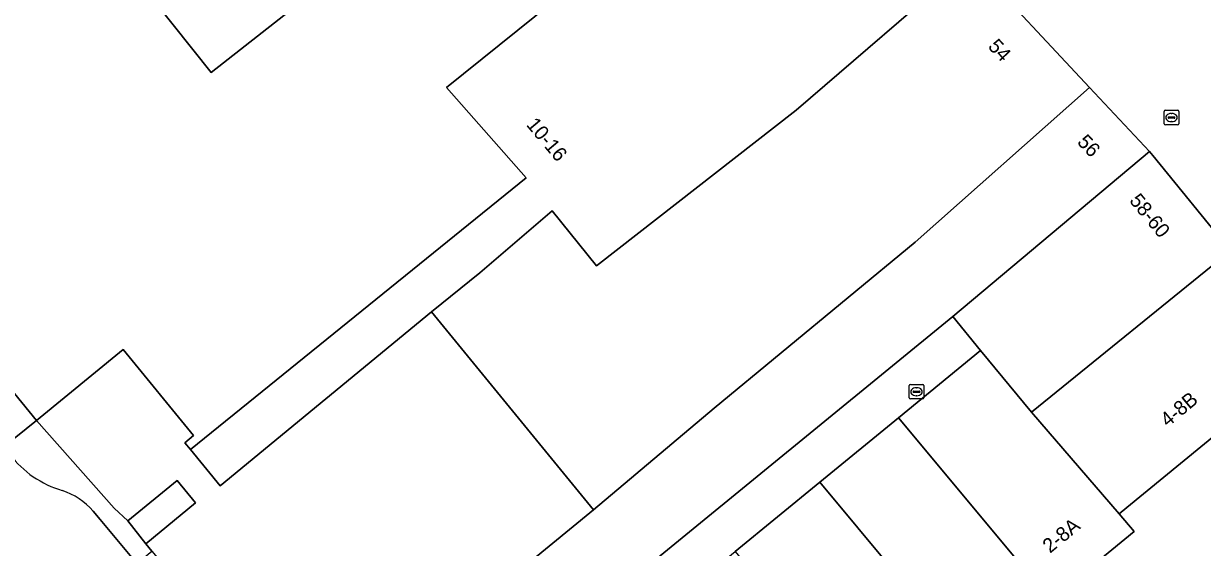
# Model space of a CAD drawing. Extents: x 161087 to 161926, y 382572 to 383873.
# Drawn here: x 161318.5 to 161400.3, y 383146.8 to 383183.1 of the extents above; entities that cross this region are included whole.
import ezdxf

# ---------------------------------------------------------------- set-up
doc = ezdxf.new("R2010")
doc.units = 0
for name, color, linetype in [('IMGEO_Kolk', 7, 'Continuous'), ('IMGEO_Lage_trafo', 7, 'Continuous'), ('IMGEO_Pand', 7, 'Continuous'), ('IMGEO_Pand_nummerreeks', 7, 'Continuous'), ('IMGEO_Pand_overbouw', 7, 'Continuous'), ('IMGEO_Parkeervlak_open', 7, 'Continuous'), ('IMGEO_Rijbaan_lokaal_open', 7, 'Continuous'), ('IMGEO_Voetgangersgebied_open', 7, 'Continuous'), ('IMGEO_Voetpad_open', 7, 'Continuous')]:
    doc.layers.add(name, color=color, linetype=linetype)

msp = doc.modelspace()

# ---------------------------------------------------------------- linework, layer by layer
at = {"layer": 'IMGEO_Kolk'}
for p, q in [((161397.624, 383176.152), (161397.624, 383177.004)), ((161397.699, 383177.078), (161398.551, 383177.078)), ((161398.112, 383176.858), (161398.137, 383176.858)), ((161398.625, 383177.004), (161398.625, 383176.152)), ((161398.551, 383176.078), (161397.699, 383176.078)), ((161397.883, 383176.572), (161397.883, 383176.584)), ((161398.321, 383176.535), (161397.923, 383176.535)), ((161397.926, 383176.621), (161398.324, 383176.621)), ((161398.135, 383176.298), (161398.11, 383176.298)), ((161398.367, 383176.584), (161398.367, 383176.572)), ((161380.016, 383158.069), (161380.868, 383158.069)), ((161379.941, 383157.143), (161379.941, 383157.995)), ((161380.2, 383157.563), (161380.2, 383157.575)), ((161380.638, 383157.526), (161380.24, 383157.526)), ((161380.243, 383157.612), (161380.641, 383157.612)), ((161380.452, 383157.289), (161380.427, 383157.289)), ((161380.429, 383157.849), (161380.454, 383157.849)), ((161380.684, 383157.575), (161380.684, 383157.563)), ((161380.942, 383157.995), (161380.942, 383157.143)), ((161380.868, 383157.069), (161380.016, 383157.069))]:
    msp.add_line(p, q, dxfattribs=at)
for points in [[(161397.624, 383176.152), (161397.624, 383177.004)], [(161397.699, 383177.078), (161398.551, 383177.078)], [(161398.625, 383177.004), (161398.625, 383176.152)], [(161398.551, 383176.078), (161397.699, 383176.078)], [(161380.016, 383158.069), (161380.868, 383158.069)], [(161379.941, 383157.143), (161379.941, 383157.995)], [(161380.942, 383157.995), (161380.942, 383157.143)], [(161380.868, 383157.069), (161380.016, 383157.069)]]:
    msp.add_lwpolyline(points, dxfattribs=at)
for centre, radius, start, end in [((161397.701, 383177.002), 0.0765, 91.55205, 178.44795), ((161397.701, 383177.002), 0.0765, 91.55205, 178.44795), ((161398.549, 383177.002), 0.0765, 1.55205, 88.44795), ((161398.549, 383177.002), 0.0765, 1.55205, 88.44795), ((161397.701, 383176.154), 0.0765, 181.55205, 268.44795), ((161397.701, 383176.154), 0.0765, 181.55205, 268.44795), ((161397.923, 383176.581), 0.0403, 85.87752, 175.75265), ((161397.92, 383176.571), 0.0366, 178.93798, 274.71019), ((161398.324, 383176.578), 0.043, 264.86636, 352.45326), ((161398.328, 383176.583), 0.0386, 1.73085, 96.63898), ((161398.549, 383176.154), 0.0765, 271.55205, 358.44795), ((161398.549, 383176.154), 0.0765, 271.55205, 358.44795), ((161380.018, 383157.993), 0.0765, 91.55205, 178.44795), ((161380.018, 383157.993), 0.0765, 91.55205, 178.44795), ((161380.866, 383157.993), 0.0765, 1.55205, 88.44795), ((161380.866, 383157.993), 0.0765, 1.55205, 88.44795), ((161380.24, 383157.572), 0.0403, 85.87752, 175.75265), ((161380.237, 383157.562), 0.0366, 178.93798, 274.71019), ((161380.641, 383157.569), 0.043, 264.86636, 352.45326), ((161380.645, 383157.574), 0.0386, 1.73085, 96.63898), ((161380.018, 383157.145), 0.0765, 181.55205, 268.44795), ((161380.018, 383157.145), 0.0765, 181.55205, 268.44795), ((161380.866, 383157.145), 0.0765, 271.55205, 358.44795), ((161380.866, 383157.145), 0.0765, 271.55205, 358.44795)]:
    msp.add_arc(centre, radius, start, end, dxfattribs=at)
for centre, major_axis, ratio, start_param, end_param in [((161398.111, 383176.578), (-0.387, 0.002), 0.722429, 4.712389, 7.853982), ((161398.136, 383176.578), (-0.39, 0.002), 0.717154, 1.570796, 4.712389), ((161380.428, 383157.569), (-0.387, 0.002), 0.722429, 4.712389, 7.853982), ((161380.453, 383157.569), (-0.39, 0.002), 0.717154, 1.570796, 4.712389)]:
    msp.add_ellipse(centre, major_axis=major_axis, ratio=ratio, start_param=start_param, end_param=end_param, dxfattribs=at)
at = {"layer": 'IMGEO_Lage_trafo'}
msp.add_lwpolyline([(161325.735, 383148.61), (161326.987, 383147.03), (161330.445, 383149.858), (161329.168, 383151.42)], close=True, dxfattribs=at)
at = {"layer": 'IMGEO_Pand'}
for points in [[(161320.71, 383193.298), (161331.527, 383179.698), (161366.775, 383207.362), (161357.368, 383219.347), (161344.381, 383209.544), (161338.194, 383206.557)], [(161320.71, 383193.298), (161317.862, 383193.2), (161317.469, 383192.869), (161313.165, 383189.246), (161313.26, 383189.133), (161307.359, 383184.167), (161299.067, 383177.188), (161310.965, 383162.641), (161312.561, 383163.947), (161319.403, 383155.581), (161325.419, 383160.501), (161330.302, 383154.531), (161329.701, 383154.039), (161330.097, 383153.555), (161353.366, 383172.401), (161347.847, 383178.661), (161360.102, 383188.517), (161373.209, 383199.248), (161366.929, 383207.166), (161366.775, 383207.362), (161331.527, 383179.698)], [(161384.181, 383187.517), (161380.338, 383191.634), (161373.209, 383199.248), (161360.102, 383188.517), (161347.847, 383178.661), (161353.366, 383172.401), (161330.097, 383153.555), (161332.145, 383151.051), (161346.802, 383163.107), (161350.163, 383165.822), (161355.167, 383170.11), (161358.253, 383166.287), (161372.094, 383177.088)], [(161392.446, 383178.663), (161384.181, 383187.517), (161372.094, 383177.088), (161358.253, 383166.287), (161355.167, 383170.11), (161350.163, 383165.822), (161346.802, 383163.107), (161358.027, 383149.381), (161366.415, 383156.428), (161380.349, 383167.931)], [(161392.446, 383178.663), (161380.349, 383167.931), (161366.415, 383156.428), (161358.027, 383149.381), (161352.139, 383144.565), (161355.558, 383140.385), (161382.954, 383162.789), (161396.597, 383174.217)], [(161396.597, 383174.217), (161382.954, 383162.789), (161384.889, 383160.421), (161388.426, 383156.163), (161402.217, 383167.338), (161396.839, 383173.957)], [(161388.426, 383156.163), (161394.505, 383149.117), (161395.023, 383149.541), (161407.863, 383160.065), (161408.019, 383160.194), (161402.307, 383167.227), (161402.217, 383167.338)], [(161379.196, 383155.764), (161389.735, 383143.119), (161395.526, 383147.877), (161394.505, 383149.117), (161388.426, 383156.163), (161384.889, 383160.421)], [(161379.196, 383155.764), (161373.745, 383151.306), (161384.281, 383138.638), (161389.735, 383143.119)], [(161367.869, 383146.5), (161378.284, 383133.71), (161384.281, 383138.638), (161373.745, 383151.306)]]:
    msp.add_lwpolyline(points, close=True, dxfattribs=at)
at = {"layer": 'IMGEO_Pand_overbouw'}
msp.add_lwpolyline([(161299.067, 383177.188), (161298.201, 383176.473), (161292.897, 383172.092), (161292.01, 383171.36), (161297.775, 383164.509), (161298.29, 383163.897), (161299.967, 383161.88), (161310.78, 383148.876), (161310.902, 383148.73), (161311.777, 383149.418), (161313.366, 383150.717), (161317.13, 383153.749), (161319.403, 383155.581), (161312.561, 383163.947), (161310.965, 383162.641)], close=True, dxfattribs=at)
at = {"layer": 'IMGEO_Parkeervlak_open'}
msp.add_lwpolyline([(161338.02, 383133.832), (161352.139, 383144.565), (161358.027, 383149.381), (161346.802, 383163.107), (161332.145, 383151.051), (161330.097, 383153.555), (161329.701, 383154.039), (161330.302, 383154.531), (161325.419, 383160.501), (161319.403, 383155.581), (161324.798, 383149.498), (161325.735, 383148.61), (161329.168, 383151.42), (161330.445, 383149.858), (161326.987, 383147.03), (161327.407, 383146.528), (161330.518, 383142.806), (161334.311, 383138.269)], close=True, dxfattribs=at)
at = {"layer": 'IMGEO_Rijbaan_lokaal_open'}
for points in [[(161331.884, 383123.579), (161334.699, 383120.333), (161336.976, 383117.545), (161337.445, 383117.924), (161341.44, 383121.151), (161342.01, 383121.612), (161340.173, 383123.848), (161345.91, 383128.541), (161351.5, 383133.112), (161362.382, 383142.013), (161367.869, 383146.5), (161373.745, 383151.306), (161379.196, 383155.764), (161384.889, 383160.421), (161382.954, 383162.789), (161355.558, 383140.385), (161351.874, 383137.347), (161347.38, 383133.706), (161343.527, 383130.482)], [(161338.578, 383131.016), (161336.936, 383129.67), (161333.299, 383134.098), (161334.914, 383135.414), (161333.271, 383137.384), (161329.465, 383141.948), (161326.36, 383145.671), (161323.832, 383148.703), (161323.335, 383149.299)]]:
    msp.add_lwpolyline(points, dxfattribs=at)
for centre, radius, start, end in [((161323.095, 383157.353), 6.893, 216.76969, 253.97843), ((161319.567, 383145.971), 5.027, 41.45235, 71.13049)]:
    msp.add_arc(centre, radius, start, end, dxfattribs=at)
at = {"layer": 'IMGEO_Voetgangersgebied_open'}
for points in [[(161384.181, 383187.517), (161392.446, 383178.663), (161396.597, 383174.217), (161396.839, 383173.957), (161402.217, 383167.338), (161402.307, 383167.227), (161408.019, 383160.194), (161416.831, 383167.411), (161414.477, 383170.051), (161411.389, 383173.505), (161409.541, 383175.571), (161406.192, 383179.115), (161402.415, 383183.112)], [(161407.863, 383160.065), (161395.023, 383149.541), (161394.505, 383149.117), (161395.526, 383147.877), (161389.735, 383143.119), (161384.281, 383138.638), (161378.284, 383133.71), (161372.85, 383129.246), (161361.997, 383120.329), (161356.619, 383115.911), (161353.296, 383113.18), (161353.567, 383112.777), (161357.325, 383107.176), (161368.972, 383116.831), (161371.397, 383113.893), (161359.598, 383104.154), (161362.866, 383099.876), (161421.439, 383144.995)]]:
    msp.add_lwpolyline(points, dxfattribs=at)
at = {"layer": 'IMGEO_Voetpad_open'}
msp.add_lwpolyline([(161317.13, 383153.749), (161319.403, 383155.581), (161312.561, 383163.947), (161310.965, 383162.641), (161299.067, 383177.188), (161298.201, 383176.473)], close=True, dxfattribs=at)
msp.add_lwpolyline([(161323.335, 383149.299), (161323.832, 383148.703), (161326.36, 383145.671), (161327.407, 383146.528), (161326.987, 383147.03), (161325.735, 383148.61), (161324.798, 383149.498), (161319.403, 383155.581), (161317.13, 383153.749), (161317.574, 383153.227)], dxfattribs=at)
for centre, radius, start, end in [((161323.095, 383157.353), 6.893, 216.76969, 253.97843), ((161319.567, 383145.971), 5.027, 41.45235, 71.13049)]:
    msp.add_arc(centre, radius, start, end, dxfattribs=at)

# ---------------------------------------------------------------- texts
at = {"layer": 'IMGEO_Pand_nummerreeks'}
for s, rotation, p in [('54', 313.00785, (161385.348, 383181.458)), ('10-16', 310.06239, (161353.329, 383176.058)), ('56', 313.06639, (161391.531, 383174.833)), ('58-60', 309.41002, (161395.158, 383170.794)), ('4-8B', 39.52302, (161397.865, 383155.083)), ('2-8A', 39.44507, (161389.699, 383146.336))]:
    msp.add_text(s, height=1, rotation=rotation, dxfattribs=at).set_placement(p)

doc.saveas('drawing.dxf')
